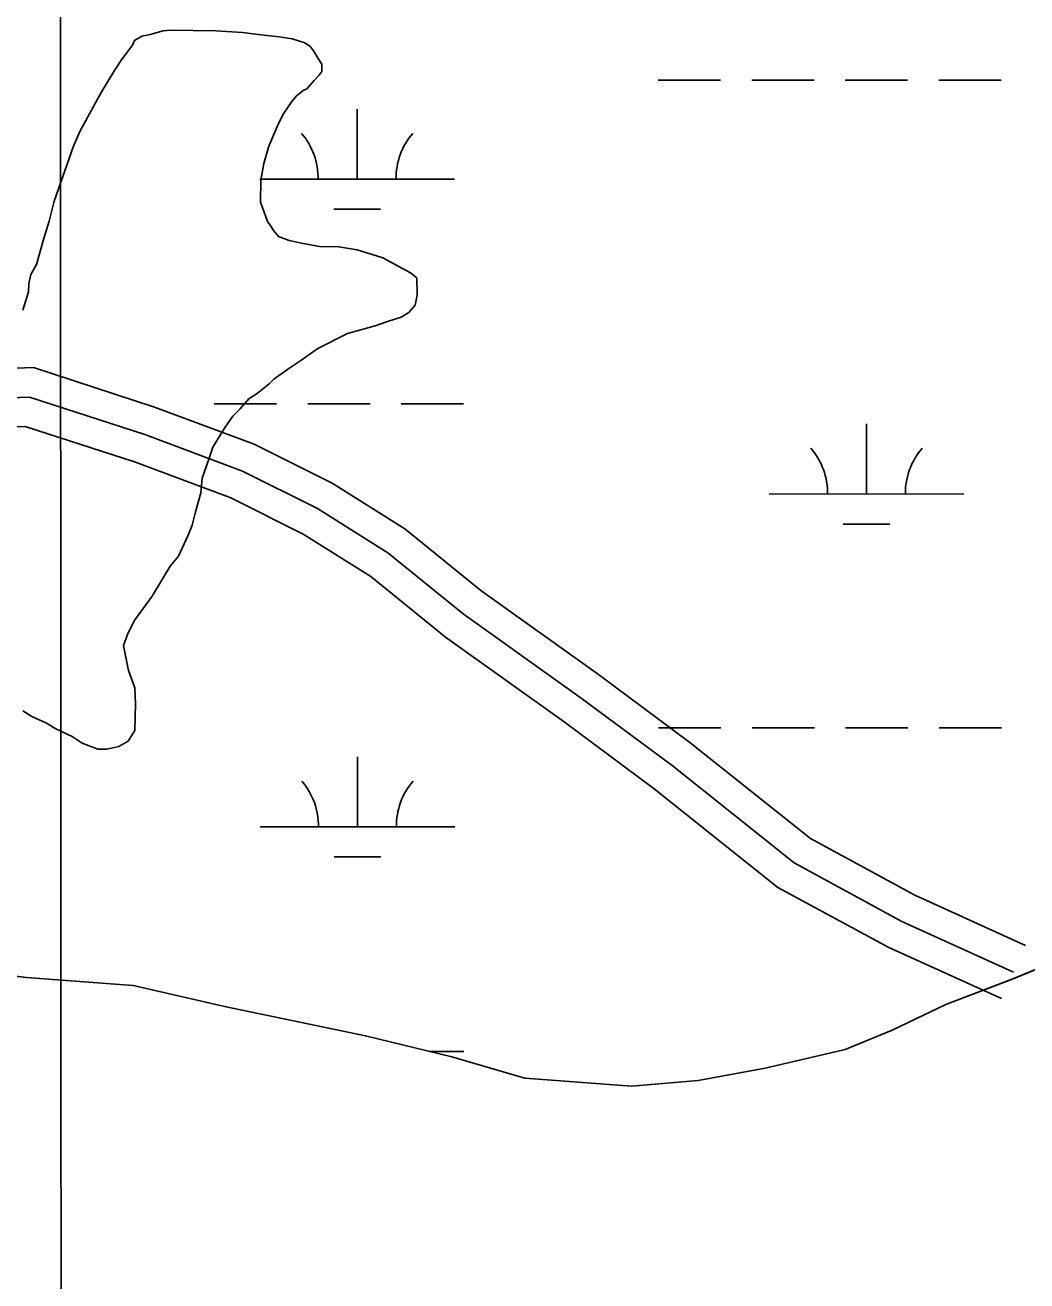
# Model space of a CAD drawing. Extents: x 3279314 to 3317160, y 734079 to 759431.
# Drawn here: x 3296557 to 3297071, y 740101 to 740746 of the extents above; entities that cross this region are included whole.
import ezdxf

# ---------------------------------------------------------------- set-up
doc = ezdxf.new("R2010")
doc.units = 0
for name, color, linetype in [('V-GRID-MAJR', 7, 'Continuous'), ('V-ROAD-CNTR', 7, 'Continuous'), ('V-SITE-VEGE', 7, 'Continuous'), ('V-TOPO-SHOR', 7, 'Continuous'), ('V-WETL-SWMP', 7, 'Continuous')]:
    doc.layers.add(name, color=color, linetype=linetype)

msp = doc.modelspace()

# ---------------------------------------------------------------- linework, layer by layer
at = {"layer": 'V-GRID-MAJR'}
msp.add_spline([(3296575.29, 739462.57), (3296572.65, 745521.02), (3296570, 751582.85), (3296567.36, 757644.71), (3296567.36, 757648.05)], degree=3, dxfattribs=at)
at = {"layer": 'V-ROAD-CNTR'}
for points in [[(3297070.21, 740273.11), (3297013.38, 740298.88), (3296959.69, 740327.99), (3296897.87, 740377.31), (3296850.89, 740412.21), (3296790.49, 740455.35), (3296751.49, 740486.96), (3296714.12, 740510.49), (3296674.08, 740530.51), (3296623.05, 740549.56), (3296560.89, 740569.81), (3296503.44, 740567.74), (3296447.43, 740569.69), (3296347.74, 740583.55), (3296253.62, 740599.13), (3296139.53, 740592.38), (3296062.73, 740590.26), (3296002.61, 740549.47), (3295925.41, 740487.44)], [(3297064.02, 740259.44), (3297006.7, 740285.44), (3296951.37, 740315.43), (3296888.72, 740365.43), (3296842.06, 740400.09), (3296781.4, 740443.41), (3296742.74, 740474.74), (3296706.75, 740497.4), (3296668.09, 740516.73), (3296618.1, 740535.4), (3296558.77, 740554.73), (3296503.45, 740552.73), (3296446.13, 740554.73), (3296345.48, 740568.72), (3296252.83, 740584.05), (3296140.18, 740577.39), (3296067.53, 740575.39), (3296011.54, 740537.4), (3295933.55, 740474.74), (3295846.9, 740431.41)], [(3297064.02, 740259.44), (3297006.7, 740285.44), (3296951.37, 740315.43), (3296888.72, 740365.43), (3296842.06, 740400.09), (3296781.4, 740443.41), (3296742.74, 740474.74), (3296706.75, 740497.4), (3296668.09, 740516.73), (3296618.1, 740535.4), (3296558.77, 740554.73), (3296503.45, 740552.73), (3296446.13, 740554.73), (3296345.48, 740568.72), (3296252.83, 740584.05), (3296140.18, 740577.39), (3296067.53, 740575.39), (3296011.54, 740537.4), (3295933.55, 740474.74), (3295846.9, 740431.41)], [(3297057.82, 740245.78), (3297000.01, 740272), (3296943.06, 740302.88), (3296879.56, 740353.54), (3296833.23, 740387.96), (3296772.31, 740431.47), (3296733.99, 740462.52), (3296699.38, 740484.32), (3296662.09, 740502.96), (3296613.15, 740521.23), (3296556.66, 740539.64), (3296503.46, 740537.72), (3296444.83, 740539.76), (3296343.22, 740553.89), (3296252.04, 740568.98), (3296140.83, 740562.4), (3296072.32, 740560.52), (3296020.46, 740525.32), (3295941.69, 740462.04), (3295854.21, 740418.3)]]:
    msp.add_lwpolyline(points, dxfattribs=at)
at = {"layer": 'V-SITE-VEGE'}
for p, q in [((3296612.7, 740737.82), (3296616.52, 740740.11)), ((3296616.52, 740740.11), (3296620.79, 740740.98)), ((3296620.79, 740740.98), (3296627.45, 740742.75)), ((3296627.45, 740742.75), (3296631.24, 740743.16)), ((3296631.24, 740743.16), (3296654.41, 740742.74)), ((3296654.41, 740742.74), (3296668.11, 740742.02)), ((3296668.11, 740742.02), (3296676.13, 740740.93)), ((3296676.13, 740740.93), (3296686.99, 740739.79)), ((3296606.38, 740728.47), (3296611.71, 740735.47)), ((3296611.71, 740735.47), (3296612.7, 740737.82)), ((3296686.99, 740739.79), (3296693.59, 740738.72)), ((3296693.59, 740738.72), (3296700.18, 740736.71)), ((3296700.18, 740736.71), (3296702.98, 740734.77)), ((3296702.98, 740734.77), (3296704.83, 740732.37)), ((3296602.49, 740722.39), (3296606.38, 740728.47)), ((3296704.83, 740732.37), (3296706.66, 740729.03)), ((3296706.66, 740729.03), (3296708.96, 740725.68)), ((3296595.66, 740711.16), (3296602.49, 740722.39)), ((3296708.9, 740721.9), (3296707.44, 740720.03)), ((3296708.96, 740725.68), (3296708.9, 740721.9)), ((3296705.03, 740717.23), (3296701.17, 740713.05)), ((3296707.44, 740720.03), (3296705.03, 740717.23)), ((3296584.9, 740691.49), (3296595.66, 740711.16)), ((3296695.9, 740709.36), (3296693.49, 740706.56)), ((3296699.26, 740712.13), (3296695.9, 740709.36)), ((3296701.17, 740713.05), (3296699.26, 740712.13)), ((3296693.49, 740706.56), (3296689.11, 740700.02)), ((3296689.11, 740700.02), (3296686.16, 740693.92)), ((3296581.45, 740683.51), (3296584.9, 740691.49)), ((3296686.16, 740693.92), (3296681.72, 740683.6)), ((3296571.48, 740655.31), (3296581.45, 740683.51)), ((3296681.72, 740683.6), (3296679.19, 740674.66)), ((3296679.19, 740674.66), (3296677.62, 740666.17)), ((3296677.62, 740666.17), (3296677.42, 740654.83)), ((3296568.93, 740644.96), (3296571.48, 740655.31)), ((3296677.42, 740654.83), (3296679.22, 740649.59)), ((3296565.92, 740635.55), (3296568.93, 740644.96)), ((3296679.22, 740649.59), (3296681.02, 740644.83)), ((3296681.02, 740644.83), (3296682.41, 740642.91)), ((3296682.41, 740642.91), (3296684.25, 740640.04)), ((3296684.25, 740640.04), (3296686.56, 740637.16)), ((3296686.56, 740637.16), (3296692.2, 740635.17)), ((3296562.38, 740622.84), (3296565.92, 740635.55)), ((3296692.2, 740635.17), (3296699.27, 740633.62)), ((3296699.27, 740633.62), (3296707.75, 740632.05)), ((3296707.75, 740632.05), (3296717.68, 740631.87)), ((3296717.68, 740631.87), (3296727.11, 740630.28)), ((3296727.11, 740630.28), (3296740.28, 740626.26)), ((3296740.28, 740626.26), (3296754.33, 740618.44)), ((3296558.42, 740612.98), (3296559.45, 740617.69)), ((3296559.45, 740617.69), (3296562.38, 740622.84)), ((3296754.33, 740618.44), (3296757.6, 740616.02)), ((3296558.34, 740608.73), (3296558.42, 740612.98)), ((3296757.6, 740616.02), (3296757.91, 740607.02)), ((3296555.33, 740599.32), (3296558.34, 740608.73)), ((3296757.91, 740607.02), (3296756.87, 740601.84)), ((3296753.49, 740598.12), (3296749.67, 740595.82)), ((3296756.87, 740601.84), (3296753.49, 740598.12)), ((3296742.53, 740593.58), (3296736.34, 740591.33)), ((3296749.67, 740595.82), (3296742.53, 740593.58)), ((3296722.08, 740587.33), (3296706.81, 740579.57)), ((3296736.34, 740591.33), (3296722.08, 740587.33)), ((3296706.81, 740579.57), (3296698.19, 740573.57)), ((3296698.19, 740573.57), (3296691.96, 740569.43)), ((3296691.96, 740569.43), (3296684.29, 740563.89)), ((3296681.89, 740561.57), (3296675.65, 740556.48)), ((3296684.29, 740563.89), (3296681.89, 740561.57)), ((3296671.34, 740553.72), (3296666.99, 740548.59)), ((3296675.65, 740556.48), (3296671.34, 740553.72)), ((3296666.99, 740548.59), (3296663.14, 740544.88)), ((3296663.14, 740544.88), (3296659.25, 740539.27)), ((3296659.25, 740539.27), (3296652.92, 740528.98)), ((3296652.92, 740528.98), (3296650.92, 740522.87)), ((3296650.92, 740522.87), (3296647.43, 740513)), ((3296647.43, 740513), (3296646.82, 740505.44)), ((3296646.82, 740505.44), (3296643.8, 740495.09)), ((3296643.8, 740495.09), (3296642.27, 740488.97)), ((3296642.27, 740488.97), (3296640.28, 740483.8)), ((3296640.28, 740483.8), (3296635.36, 740473.01)), ((3296635.36, 740473.01), (3296631.01, 740467.89)), ((3296631.01, 740467.89), (3296621.75, 740452.45)), ((3296621.75, 740452.45), (3296612.53, 740439.84)), ((3296612.53, 740439.84), (3296609.1, 740432.81)), ((3296609.1, 740432.81), (3296607.1, 740427.17)), ((3296607.1, 740427.17), (3296609.71, 740414.35)), ((3296609.71, 740414.35), (3296612.85, 740405.31)), ((3296612.85, 740405.31), (3296613.18, 740397.26)), ((3296560.09, 740390.65), (3296555.42, 740393.58)), ((3296613.18, 740397.26), (3296612.94, 740383.55)), ((3296567.6, 740387.21), (3296560.09, 740390.65)), ((3296572.28, 740384.29), (3296567.6, 740387.21)), ((3296580.72, 740380.35), (3296572.28, 740384.29)), ((3296585.86, 740376.95), (3296580.72, 740380.35)), ((3296612.94, 740383.55), (3296609.52, 740377.94)), ((3296593.85, 740373.96), (3296585.86, 740376.95)), ((3296598.57, 740373.88), (3296593.85, 740373.96)), ((3296604.75, 740375.19), (3296598.57, 740373.88)), ((3296609.52, 740377.94), (3296604.75, 740375.19)), ((3296488.96, 740264.57), (3296557.28, 740256.7)), ((3297063.73, 740255.99), (3297087.84, 740265.9)), ((3296557.28, 740256.7), (3296611.97, 740252.47)), ((3296611.97, 740252.47), (3296659.72, 740241.49)), ((3297029.32, 740242.81), (3297063.73, 740255.99)), ((3296659.72, 740241.49), (3296731.36, 740226.73)), ((3297001.74, 740229.54), (3297029.32, 740242.81)), ((3296731.36, 740226.73), (3296775.68, 740215.8)), ((3296977.64, 740219.63), (3297001.74, 740229.54)), ((3296936.43, 740209.98), (3296977.64, 740219.63)), ((3296775.68, 740215.8), (3296813.16, 740204.97)), ((3296813.16, 740204.97), (3296867.85, 740200.74)), ((3296902.12, 740203.65), (3296936.43, 740209.98)), ((3296867.85, 740200.74), (3296902.12, 740203.65))]:
    msp.add_line(p, q, dxfattribs=at)
at = {"layer": 'V-TOPO-SHOR'}
msp.add_lwpolyline([(3297087.84, 740265.9), (3297063.73, 740255.99), (3297029.32, 740242.81), (3297001.74, 740229.54), (3296977.64, 740219.63), (3296936.43, 740209.98), (3296902.12, 740203.65), (3296867.85, 740200.74), (3296813.17, 740204.97), (3296775.68, 740215.8), (3296731.36, 740226.73), (3296659.72, 740241.49), (3296611.97, 740252.47), (3296557.28, 740256.7), (3296488.96, 740264.57)], dxfattribs=at)
at = {"layer": 'V-WETL-SWMP'}
for p, q in [((3296881.58, 740717.45), (3296913.58, 740717.47)), ((3296929.58, 740717.48), (3296961.58, 740717.49)), ((3296977.58, 740717.5), (3297009.58, 740717.52)), ((3297025.58, 740717.53), (3297057.58, 740717.54)), ((3296727.01, 740666.63), (3296727, 740702.63)), ((3296677.01, 740666.61), (3296777.01, 740666.66)), ((3296715.02, 740651.19), (3296739.02, 740651.21)), ((3296653.66, 740551.16), (3296685.66, 740551.18)), ((3296701.66, 740551.19), (3296733.66, 740551.2)), ((3296749.66, 740551.21), (3296781.66, 740551.23)), ((3296988.53, 740504.9), (3296988.51, 740540.9)), ((3296938.53, 740504.88), (3297038.53, 740504.93)), ((3296976.54, 740489.47), (3297000.54, 740489.48)), ((3296881.75, 740384.78), (3296913.75, 740384.79)), ((3296929.75, 740384.8), (3296961.75, 740384.82)), ((3296977.75, 740384.83), (3297009.75, 740384.84)), ((3297025.75, 740384.85), (3297057.75, 740384.87)), ((3296727.18, 740333.96), (3296727.16, 740369.96)), ((3296677.18, 740333.93), (3296777.18, 740333.98)), ((3296715.19, 740318.52), (3296739.19, 740318.53)), ((3296488.96, 740264.57), (3296557.29, 740256.7)), ((3296488.96, 740264.57), (3296557.29, 740256.7)), ((3297063.74, 740255.99), (3297087.84, 740265.89)), ((3297063.74, 740255.99), (3297087.84, 740265.89)), ((3296557.29, 740256.7), (3296611.98, 740252.46)), ((3296557.29, 740256.7), (3296611.98, 740252.46)), ((3296611.98, 740252.46), (3296659.72, 740241.48)), ((3296611.98, 740252.46), (3296659.72, 740241.48)), ((3297029.32, 740242.81), (3297063.74, 740255.99)), ((3297029.32, 740242.81), (3297063.74, 740255.99)), ((3296659.72, 740241.48), (3296731.36, 740226.73)), ((3296659.72, 740241.48), (3296731.36, 740226.73)), ((3297001.74, 740229.54), (3297029.32, 740242.81)), ((3297001.74, 740229.54), (3297029.32, 740242.81)), ((3296731.36, 740226.73), (3296775.69, 740215.8)), ((3296731.36, 740226.73), (3296775.69, 740215.8)), ((3296977.64, 740219.63), (3297001.74, 740229.54)), ((3296977.64, 740219.63), (3297001.74, 740229.54)), ((3296764.55, 740218.54), (3296781.83, 740218.55)), ((3296936.43, 740209.98), (3296977.64, 740219.63)), ((3296936.43, 740209.98), (3296977.64, 740219.63)), ((3296775.69, 740215.8), (3296813.17, 740204.97)), ((3296775.69, 740215.8), (3296813.17, 740204.97)), ((3296813.17, 740204.97), (3296867.86, 740200.74)), ((3296813.17, 740204.97), (3296867.86, 740200.74)), ((3296902.12, 740203.65), (3296936.43, 740209.98)), ((3296902.12, 740203.65), (3296936.43, 740209.98)), ((3296867.86, 740200.74), (3296902.12, 740203.65)), ((3296867.86, 740200.74), (3296902.12, 740203.65))]:
    msp.add_line(p, q, dxfattribs=at)
for centre, start, end in [((3296671.77, 740667.08), 359.25735, 40.80101), ((3296782.26, 740667.13), 139.25734, 180.801), ((3296933.29, 740505.35), 359.25735, 40.80101), ((3297043.77, 740505.41), 139.25734, 180.801), ((3296671.94, 740334.4), 359.25735, 40.80101), ((3296782.42, 740334.46), 139.25734, 180.801)]:
    msp.add_arc(centre, 35.25, start, end, dxfattribs=at)

doc.saveas('drawing.dxf')
